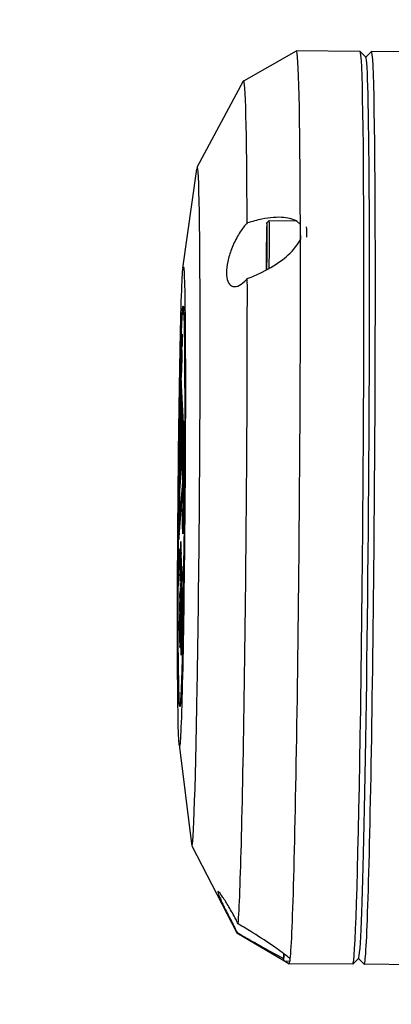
# Model space of a CAD drawing. Header units: inches. Extents: x 36 to 1719, y -84 to 1122.
# Tile 478 of 571: x 655.79 to 657.07, y 806.09 to 809.48. Entities that reach past the tile are written whole.
import ezdxf

# ---------------------------------------------------------------- set-up
doc = ezdxf.new("R2010")
doc.units = ezdxf.units.IN
doc.header["$LTSCALE"] = 48
doc.header["$MEASUREMENT"] = 0
doc.layers.add('Dimension (ANSI)', color=7, linetype='Continuous', lineweight=25)
doc.layers.add('Visible (ANSI)', color=7, linetype='Continuous', lineweight=30)
doc.styles.add('Note Text (ANSI)', font='tahoma.ttf')
doc.dimstyles.new('Architectural (ANSI)', dxfattribs={"dimscale": 48, "dimtxt": 0.125, "dimasz": 0.098425, "dimexe": 0.125, "dimexo": 0.0625, "dimgap": 0.031496, "dimtad": 0, "dimtih": 1, "dimtoh": 1, "dimdec": 4, "dimrnd": 1e-08, "dimzin": 3, "dimdsep": 46, "dimlunit": 4, "dimtxsty": 'Note Text (ANSI)', "dimcen": 0.09, "dimdle": 0.393701, "dimclrd": 256, "dimclre": 256, "dimclrt": 256, "dimadec": 0, "dimazin": 3, "dimtfac": 0.96, "dimtofl": 0, "dimtmove": 0, "dimatfit": 3, "dimfxl": 1, "dimfrac": 2, "dimtolj": 1, "dimtzin": 12, "dimlwd": -1, "dimlwe": -1, "dimarcsym": 0})

# ---------------------------------------------------------------- blocks, each defined once
blk = doc.blocks.new('*D22')
at = {"layer": 'Defpoints', "color": 0, "transparency": 16777216}
for p in [(702.0142, 1001.0529), (609.7408, 760.4914), (738.9177, 760.4914)]:
    blk.add_point(p, dxfattribs=at)
at = {"layer": 'Dimension (ANSI)', "transparency": 16777216}
for p, q in [((699.0142, 1001.0529), (603.7408, 1001.0529)), ((609.7408, 996.3285), (609.7408, 900.5717)), ((609.7408, 765.2158), (609.7408, 889.9726)), ((735.9177, 760.4914), (603.7408, 760.4914))]:
    blk.add_line(p, q, dxfattribs=at)
for points in [[(608.9534, 996.3285), (610.5282, 996.3285), (609.7408, 1001.0529)], [(608.9534, 765.2158), (610.5282, 765.2158), (609.7408, 760.4914)]]:
    blk.add_solid(points, dxfattribs=at)
at = {"layer": 'Dimension (ANSI)', "transparency": 16777216, "insert": (589.7824, 899.0599), "char_height": 6, "attachment_point": 1, "style": 'Note Text (ANSI)'}
blk.add_mtext('\\A1;20\'-0 9/16"', dxfattribs=at)

msp = doc.modelspace()

# ---------------------------------------------------------------- linework, layer by layer
at = {"layer": 'Visible (ANSI)'}
for p, q in [((656.56361, 809.26755), (656.74552, 809.37065)), ((656.96418, 809.36894), (656.7457, 809.3707)), ((656.98402, 809.34894), (656.9645, 809.36878)), ((656.9837, 809.34926), (657.00322, 809.36847)), ((657.39648, 809.36546), (657.00354, 809.36862)), ((656.40346, 808.96964), (656.56321, 809.26707)), ((656.35457, 808.62169), (656.40206, 808.9632)), ((656.64331, 808.77786), (656.65124, 808.78567)), ((656.65126, 808.78568), (656.74367, 808.78494)), ((656.64365, 808.72299), (656.64302, 808.74775)), ((656.64327, 808.65368), (656.64367, 808.71683)), ((656.64236, 808.61627), (656.64317, 808.64651)), ((656.35458, 808.48202), (656.35625, 808.48366)), ((656.34926, 808.34657), (656.35044, 808.37392)), ((656.35044, 808.37392), (656.35042, 808.36283)), ((656.35044, 808.37392), (656.35062, 808.37392)), ((656.35062, 808.37271), (656.35063, 808.37778)), ((656.35077, 808.37556), (656.35062, 808.37271)), ((656.35062, 808.37271), (656.35076, 808.3727)), ((656.35063, 808.37778), (656.35104, 808.38544)), ((656.35068, 808.35065), (656.35077, 808.37556)), ((656.35087, 808.37751), (656.35078, 808.3526)), ((656.35102, 808.38037), (656.35087, 808.37751)), ((656.35087, 808.37751), (656.35106, 808.37751)), ((656.35097, 808.35622), (656.3511, 808.38666)), ((656.35104, 808.38544), (656.35102, 808.38037)), ((656.35102, 808.38037), (656.35107, 808.38037)), ((656.35104, 808.38544), (656.35109, 808.38544)), ((656.35116, 808.3817), (656.35106, 808.35773)), ((656.3511, 808.38666), (656.35125, 808.38911)), ((656.35116, 808.35934), (656.35116, 808.3817)), ((656.35125, 808.3698), (656.35143, 808.392)), ((656.35125, 808.38911), (656.35125, 808.3698)), ((656.35125, 808.38911), (656.35141, 808.38911)), ((656.35146, 808.38646), (656.35126, 808.36091)), ((656.35136, 808.36251), (656.35146, 808.38646)), ((656.35143, 808.392), (656.35158, 808.39447)), ((656.35158, 808.39447), (656.35145, 808.36403)), ((656.35158, 808.39447), (656.35197, 808.39447)), ((656.35197, 808.39447), (656.35184, 808.36403)), ((656.34912, 808.28094), (656.34926, 808.34657)), ((656.3495, 808.34167), (656.34947, 808.32689)), ((656.34947, 808.32689), (656.35, 808.33926)), ((656.35042, 808.36283), (656.3495, 808.34167)), ((656.3495, 808.34167), (656.3499, 808.34167)), ((656.3499, 808.34167), (656.34989, 808.33654)), ((656.35071, 808.36062), (656.3499, 808.34167)), ((656.35, 808.33926), (656.34998, 808.32817)), ((656.35, 808.33926), (656.3504, 808.33926)), ((656.3504, 808.33926), (656.35037, 808.32817)), ((656.35042, 808.36283), (656.35072, 808.36283)), ((656.35078, 808.3526), (656.35068, 808.35065)), ((656.35068, 808.35065), (656.35107, 808.35065)), ((656.35078, 808.3526), (656.35118, 808.3526)), ((656.35106, 808.35773), (656.35097, 808.35622)), ((656.35097, 808.35622), (656.35136, 808.35622)), ((656.35106, 808.35773), (656.35146, 808.35773)), ((656.35118, 808.3526), (656.35107, 808.35065)), ((656.35126, 808.36091), (656.35116, 808.35934)), ((656.35116, 808.35934), (656.35155, 808.35934)), ((656.35119, 808.35622), (656.35118, 808.3526)), ((656.35126, 808.36091), (656.35165, 808.36091)), ((656.35145, 808.36403), (656.35136, 808.36251)), ((656.35136, 808.36251), (656.35175, 808.36251)), ((656.35146, 808.35773), (656.35136, 808.35622)), ((656.35145, 808.36403), (656.35184, 808.36403)), ((656.35146, 808.35934), (656.35146, 808.35773)), ((656.35165, 808.36091), (656.35155, 808.35934)), ((656.35166, 808.36251), (656.35165, 808.36091)), ((656.35184, 808.36403), (656.35175, 808.36251)), ((656.34786, 808.26327), (656.34834, 808.31701)), ((656.34834, 808.31701), (656.34856, 808.32436)), ((656.34856, 808.32436), (656.34865, 808.26545)), ((656.34856, 808.32436), (656.34895, 808.32435)), ((656.34895, 808.32435), (656.34904, 808.26545)), ((656.3503, 808.30854), (656.34912, 808.28094)), ((656.34941, 808.29956), (656.35033, 808.32097)), ((656.34945, 808.3158), (656.34941, 808.29956)), ((656.34998, 808.32817), (656.34945, 808.3158)), ((656.34945, 808.3158), (656.34984, 808.3158)), ((656.3507, 808.30854), (656.34951, 808.28094)), ((656.34984, 808.3158), (656.34983, 808.30921)), ((656.35037, 808.32817), (656.34984, 808.3158)), ((656.34998, 808.32817), (656.35037, 808.32817)), ((656.35033, 808.32097), (656.3503, 808.30854)), ((656.3503, 808.30854), (656.3507, 808.30854)), ((656.35033, 808.32097), (656.35073, 808.32096)), ((656.35073, 808.32096), (656.3507, 808.30854)), ((656.34705, 808.27289), (656.34727, 808.28034)), ((656.34713, 808.21398), (656.34705, 808.27289)), ((656.34727, 808.28034), (656.34786, 808.26327)), ((656.34727, 808.28034), (656.34766, 808.28034)), ((656.34766, 808.28034), (656.34794, 808.27223)), ((656.34865, 808.26545), (656.3484, 808.25698)), ((656.34865, 808.26545), (656.34904, 808.26545)), ((656.34904, 808.26545), (656.34879, 808.25697)), ((656.34912, 808.28094), (656.34951, 808.28094)), ((656.3477, 808.24965), (656.34775, 808.22143)), ((656.34789, 808.24733), (656.34784, 808.24551)), ((656.34784, 808.24551), (656.34823, 808.24551)), ((656.34789, 808.24733), (656.34829, 808.24733)), ((656.34829, 808.24733), (656.34823, 808.24551)), ((656.3484, 808.25698), (656.34879, 808.25697)), ((656.34353, 807.90781), (656.3479, 808.21792)), ((656.34518, 808.12128), (656.34543, 808.19843)), ((656.34543, 808.19843), (656.34568, 808.21027)), ((656.34568, 808.21027), (656.34668, 808.19333)), ((656.34568, 808.21027), (656.34607, 808.21027)), ((656.34607, 808.21027), (656.34708, 808.19333)), ((656.34735, 808.22144), (656.34713, 808.21398)), ((656.34713, 808.21398), (656.34753, 808.21398)), ((656.34735, 808.22144), (656.34775, 808.22143)), ((656.34775, 808.22143), (656.34753, 808.21398)), ((656.3479, 808.21792), (656.35536, 808.06458)), ((656.3479, 808.21792), (656.34829, 808.21792)), ((656.34829, 808.21792), (656.35576, 808.06458)), ((656.34422, 807.93486), (656.34787, 808.19472)), ((656.34811, 808.18987), (656.34459, 807.93982)), ((656.34835, 808.18501), (656.34497, 807.94479)), ((656.34865, 808.17874), (656.34545, 807.9512)), ((656.34618, 808.18345), (656.34548, 808.14996)), ((656.34562, 808.19477), (656.34553, 808.16386)), ((656.34553, 808.16386), (656.34601, 808.18702)), ((656.34556, 807.95272), (656.34872, 808.17725)), ((656.34601, 808.18702), (656.34562, 808.19477)), ((656.34649, 808.17954), (656.34588, 808.14995)), ((656.34896, 808.1724), (656.34594, 807.95769)), ((656.34599, 808.18736), (656.34599, 808.186)), ((656.3464, 808.17954), (656.34618, 808.18345)), ((656.34668, 808.19333), (656.3464, 808.17954)), ((656.3464, 808.17954), (656.34679, 808.17953)), ((656.34927, 808.16613), (656.34642, 807.9641)), ((656.34668, 808.19333), (656.34708, 808.19333)), ((656.34708, 808.19333), (656.34679, 808.17953)), ((656.34787, 808.19472), (656.34811, 808.18987)), ((656.34872, 808.17725), (656.34835, 808.18501)), ((656.34948, 808.16172), (656.34896, 808.1724)), ((656.34544, 808.13351), (656.34518, 808.12128)), ((656.34548, 808.14996), (656.34544, 808.13351)), ((656.34544, 808.13351), (656.34583, 808.13351)), ((656.34548, 808.14996), (656.34588, 808.14995)), ((656.34583, 808.13351), (656.34558, 808.12127)), ((656.34588, 808.14995), (656.34583, 808.13351)), ((656.34676, 807.9686), (656.34948, 808.16172)), ((656.34714, 807.97356), (656.34972, 808.15687)), ((656.34762, 807.97997), (656.35002, 808.1506)), ((656.35038, 808.14328), (656.34819, 807.98745)), ((656.34856, 807.99242), (656.35062, 808.13843)), ((656.34904, 807.99883), (656.35092, 808.13216)), ((656.34972, 808.15687), (656.35038, 808.14328)), ((656.35062, 808.13843), (656.35142, 808.12193)), ((656.34388, 808.05566), (656.34463, 808.10136)), ((656.34463, 808.10136), (656.34503, 808.10135)), ((656.34463, 808.10136), (656.34474, 808.09454)), ((656.34503, 808.10135), (656.34514, 808.09454)), ((656.34518, 808.12128), (656.34558, 808.12127)), ((656.35142, 808.12193), (656.34983, 808.00929)), ((656.35021, 808.01425), (656.35166, 808.11708)), ((656.35069, 808.02066), (656.35196, 808.1108)), ((656.35166, 808.11708), (656.3526, 808.09766)), ((656.3526, 808.09766), (656.35171, 808.03409)), ((656.34117, 807.96652), (656.34256, 808.07086)), ((656.34277, 808.0641), (656.34169, 807.9837)), ((656.34316, 808.06409), (656.34208, 807.9837)), ((656.34256, 808.07086), (656.34277, 808.0641)), ((656.34256, 808.07086), (656.34296, 808.07085)), ((656.34277, 808.0641), (656.34316, 808.06409)), ((656.34296, 808.07085), (656.34316, 808.06409)), ((656.34318, 808.07071), (656.34341, 808.08486)), ((656.34376, 808.03469), (656.34318, 808.07071)), ((656.34341, 808.08486), (656.3438, 808.08485)), ((656.34341, 808.08486), (656.34388, 808.05566)), ((656.35536, 808.06458), (656.34353, 807.90781)), ((656.34474, 808.09454), (656.34376, 808.03469)), ((656.3438, 808.08485), (656.34408, 808.06774)), ((656.35576, 808.06458), (656.34392, 807.9078)), ((656.34514, 808.09454), (656.34415, 808.03469)), ((656.34474, 808.09454), (656.34514, 808.09454)), ((656.35208, 808.03906), (656.35284, 808.09281)), ((656.35413, 808.06623), (656.35208, 808.03906)), ((656.35256, 808.04547), (656.35314, 808.08654)), ((656.35284, 808.09281), (656.35413, 808.06623)), ((656.35536, 808.06458), (656.35576, 808.06458)), ((656.34304, 807.87316), (656.35488, 808.02994)), ((656.34376, 808.03469), (656.34415, 808.03469)), ((656.35171, 808.03409), (656.35021, 808.01425)), ((656.35488, 808.02994), (656.35256, 807.86529)), ((656.35527, 808.02994), (656.35295, 807.86528)), ((656.35365, 807.83828), (656.35671, 808.05588)), ((656.3541, 807.84876), (656.35665, 808.03008)), ((656.35488, 808.02994), (656.35527, 808.02994)), ((656.35665, 808.03008), (656.35752, 807.99638)), ((656.35671, 808.05588), (656.35797, 808.00685)), ((656.35671, 808.05588), (656.35711, 808.05587)), ((656.35711, 808.05587), (656.35837, 808.00685)), ((656.342, 807.97353), (656.34258, 808.01692)), ((656.34279, 808.00988), (656.34221, 807.96649)), ((656.34258, 808.01692), (656.34279, 808.00988)), ((656.34258, 808.01692), (656.34297, 808.01692)), ((656.34318, 808.00988), (656.3426, 807.96648)), ((656.34279, 808.00988), (656.34318, 808.00988)), ((656.34297, 808.01692), (656.34318, 808.00988)), ((656.34311, 807.85603), (656.35419, 808.00289)), ((656.34983, 808.00929), (656.34856, 807.99242)), ((656.35419, 808.00289), (656.35256, 807.88684)), ((656.35489, 807.84875), (656.35716, 808.01029)), ((656.35797, 808.00685), (656.35491, 807.78926)), ((656.35752, 807.99638), (656.35497, 807.81505)), ((656.35837, 808.00685), (656.3553, 807.78926)), ((656.35797, 808.00685), (656.35837, 808.00685)), ((656.34233, 807.928), (656.34117, 807.96652)), ((656.34169, 807.9837), (656.342, 807.97353)), ((656.34169, 807.9837), (656.34208, 807.9837)), ((656.34208, 807.9837), (656.34212, 807.98257)), ((656.34221, 807.96649), (656.34265, 807.95194)), ((656.34221, 807.96649), (656.3426, 807.96648)), ((656.3426, 807.96648), (656.34304, 807.95194)), ((656.34389, 807.85603), (656.35401, 807.99006)), ((656.34594, 807.95769), (656.34676, 807.9686)), ((656.34819, 807.98745), (656.34714, 807.97356)), ((656.34265, 807.95194), (656.34233, 807.928)), ((656.34233, 807.928), (656.34272, 807.928)), ((656.34265, 807.95194), (656.34304, 807.95194)), ((656.34304, 807.95194), (656.34272, 807.928)), ((656.34459, 807.93982), (656.34422, 807.93486)), ((656.34497, 807.94479), (656.34556, 807.95272)), ((656.34124, 807.90219), (656.34163, 807.90219)), ((656.34353, 807.90781), (656.34392, 807.9078)), ((656.34108, 807.88533), (656.34053, 807.82865)), ((656.34079, 807.71293), (656.34304, 807.87316)), ((656.35256, 807.86529), (656.34079, 807.71293)), ((656.34145, 807.88211), (656.34093, 807.82864)), ((656.34167, 807.88011), (656.34108, 807.88533)), ((656.34112, 807.82343), (656.34167, 807.88011)), ((656.35295, 807.86528), (656.34118, 807.71292)), ((656.35256, 807.88684), (656.34147, 807.73998)), ((656.35256, 807.86529), (656.35295, 807.86528)), ((656.34053, 807.82865), (656.34093, 807.82864)), ((656.34053, 807.82865), (656.34112, 807.82343)), ((656.34093, 807.82864), (656.34115, 807.82664)), ((656.34147, 807.73998), (656.34311, 807.85603)), ((656.34244, 807.75281), (656.34389, 807.85603)), ((656.34389, 807.85603), (656.34311, 807.85603)), ((656.35491, 807.78926), (656.35365, 807.83828)), ((656.35489, 807.84875), (656.3541, 807.84876)), ((656.35497, 807.81505), (656.3541, 807.84876)), ((656.35525, 807.83484), (656.35489, 807.84875)), ((656.34097, 807.80643), (656.34137, 807.80642)), ((656.35308, 807.77616), (656.35334, 807.7943)), ((656.35334, 807.7943), (656.3542, 807.76059)), ((656.35334, 807.7943), (656.35373, 807.79429)), ((656.35373, 807.79429), (656.3546, 807.76059)), ((656.34033, 807.76623), (656.34073, 807.76622)), ((656.34034, 807.74225), (656.34095, 807.77748)), ((656.34095, 807.77748), (656.3408, 807.7539)), ((656.34095, 807.77748), (656.34135, 807.77748)), ((656.34135, 807.77748), (656.34119, 807.7539)), ((656.35257, 807.7399), (656.35283, 807.75803)), ((656.35283, 807.75803), (656.35369, 807.72433)), ((656.35283, 807.75803), (656.35322, 807.75803)), ((656.35395, 807.74246), (656.35308, 807.77616)), ((656.35322, 807.75803), (656.35409, 807.72432)), ((656.3542, 807.76059), (656.35395, 807.74246)), ((656.3542, 807.76059), (656.3546, 807.76059)), ((656.3546, 807.76059), (656.35434, 807.74246)), ((656.35491, 807.78926), (656.3553, 807.78926)), ((656.33987, 807.74111), (656.33963, 807.70418)), ((656.34021, 807.72284), (656.3401, 807.70728)), ((656.3408, 807.7539), (656.34021, 807.72284)), ((656.34021, 807.72284), (656.3406, 807.72284)), ((656.3406, 807.72284), (656.34052, 807.70988)), ((656.34119, 807.7539), (656.3406, 807.72284)), ((656.3408, 807.7539), (656.34119, 807.7539)), ((656.35344, 807.70619), (656.35257, 807.7399)), ((656.35369, 807.72433), (656.35344, 807.70619)), ((656.35369, 807.72433), (656.35409, 807.72432)), ((656.35409, 807.72432), (656.35383, 807.70619)), ((656.35395, 807.74246), (656.35434, 807.74246)), ((656.3404, 807.6938), (656.33934, 807.68691)), ((656.33963, 807.70418), (656.33992, 807.70609)), ((656.34079, 807.69379), (656.33973, 807.68691)), ((656.3401, 807.70728), (656.3405, 807.70988)), ((656.3405, 807.70988), (656.3404, 807.6938)), ((656.3404, 807.6938), (656.34079, 807.69379)), ((656.3405, 807.70988), (656.3409, 807.70988)), ((656.34079, 807.71293), (656.34118, 807.71292)), ((656.3409, 807.70988), (656.34079, 807.69379)), ((656.35344, 807.70619), (656.35383, 807.70619)), ((656.33934, 807.68691), (656.33973, 807.68691)), ((656.33943, 807.65538), (656.33982, 807.65538)), ((656.34737, 807.68), (656.34698, 807.68001)), ((656.34835, 807.64171), (656.34796, 807.64171)), ((656.33874, 807.61099), (656.33855, 807.55606)), ((656.33913, 807.61099), (656.33897, 807.56412)), ((656.35028, 807.5767), (656.35053, 807.59483)), ((656.35053, 807.59483), (656.3514, 807.56113)), ((656.35053, 807.59483), (656.35092, 807.59483)), ((656.35092, 807.59483), (656.35179, 807.56113)), ((656.33993, 807.5601), (656.33816, 807.52629)), ((656.33855, 807.55606), (656.33901, 807.56499)), ((656.34032, 807.56009), (656.33855, 807.52629)), ((656.33932, 807.57082), (656.34001, 807.58403)), ((656.34001, 807.58403), (656.33993, 807.5601)), ((656.33993, 807.5601), (656.34032, 807.56009)), ((656.34001, 807.58403), (656.3404, 807.58402)), ((656.3404, 807.58402), (656.34032, 807.56009)), ((656.34642, 807.5619), (656.34603, 807.5619)), ((656.35114, 807.543), (656.35028, 807.5767)), ((656.3514, 807.56113), (656.35114, 807.543)), ((656.3514, 807.56113), (656.35179, 807.56113)), ((656.35179, 807.56113), (656.35154, 807.54299)), ((656.33816, 807.52629), (656.33855, 807.52629)), ((656.34536, 807.4735), (656.34603, 807.52125)), ((656.34603, 807.52125), (656.34616, 807.51626)), ((656.34603, 807.52125), (656.34643, 807.52124)), ((656.34643, 807.52124), (656.34656, 807.51626)), ((656.34669, 807.33475), (656.34965, 807.54509)), ((656.3474, 807.5236), (656.34701, 807.5236)), ((656.34714, 807.34522), (656.34959, 807.5193)), ((656.34959, 807.5193), (656.35037, 807.48866)), ((656.34965, 807.54509), (656.35083, 807.49913)), ((656.34965, 807.54509), (656.35004, 807.54509)), ((656.35004, 807.54509), (656.35122, 807.49913)), ((656.35114, 807.543), (656.35154, 807.54299)), ((656.34414, 807.49459), (656.34432, 807.50771)), ((656.34464, 807.47489), (656.34414, 807.49459)), ((656.34432, 807.50771), (656.34508, 807.4782)), ((656.34432, 807.50771), (656.34471, 807.5077)), ((656.34471, 807.5077), (656.34544, 807.4793)), ((656.34616, 807.51626), (656.34569, 807.48264)), ((656.34587, 807.47565), (656.34628, 807.50466)), ((656.34641, 807.49967), (656.346, 807.47066)), ((656.34616, 807.51626), (656.34656, 807.51626)), ((656.34628, 807.50466), (656.34641, 807.49967)), ((656.34628, 807.50466), (656.34667, 807.50466)), ((656.34656, 807.51626), (656.34639, 807.50466)), ((656.3468, 807.49967), (656.34639, 807.47066)), ((656.34641, 807.49967), (656.3468, 807.49967)), ((656.34667, 807.50466), (656.3468, 807.49967)), ((656.35083, 807.49913), (656.34787, 807.28879)), ((656.34792, 807.34522), (656.3501, 807.4995)), ((656.35037, 807.48866), (656.34792, 807.31458)), ((656.35122, 807.49913), (656.34826, 807.28879)), ((656.35083, 807.49913), (656.35122, 807.49913)), ((656.34354, 807.45228), (656.34373, 807.466)), ((656.3443, 807.42278), (656.34354, 807.45228)), ((656.34373, 807.466), (656.34464, 807.47489)), ((656.34488, 807.46402), (656.34399, 807.45516)), ((656.34399, 807.45516), (656.34448, 807.43589)), ((656.34399, 807.45516), (656.34438, 807.45516)), ((656.34527, 807.46402), (656.34438, 807.45516)), ((656.34438, 807.45516), (656.34485, 807.43699)), ((656.34453, 807.41398), (656.3452, 807.46169)), ((656.34532, 807.4567), (656.34485, 807.42308)), ((656.34508, 807.4782), (656.34488, 807.46402)), ((656.34488, 807.46402), (656.34527, 807.46402)), ((656.34508, 807.4782), (656.34543, 807.4782)), ((656.3452, 807.46169), (656.34532, 807.4567)), ((656.3452, 807.46169), (656.34559, 807.46168)), ((656.34539, 807.4724), (656.34527, 807.46402)), ((656.34532, 807.4567), (656.34572, 807.4567)), ((656.34612, 807.444), (656.34536, 807.4735)), ((656.34572, 807.4567), (656.34556, 807.4451)), ((656.34559, 807.46168), (656.34572, 807.4567)), ((656.34569, 807.48264), (656.34587, 807.47565)), ((656.34569, 807.48264), (656.34597, 807.48264)), ((656.346, 807.47066), (656.34632, 807.45813)), ((656.346, 807.47066), (656.34639, 807.47066)), ((656.34632, 807.45813), (656.34612, 807.444)), ((656.34632, 807.45813), (656.34671, 807.45813)), ((656.34639, 807.47066), (656.34671, 807.45813)), ((656.34671, 807.45813), (656.34651, 807.44399)), ((656.34353, 807.43052), (656.34393, 807.43052)), ((656.34448, 807.43589), (656.3443, 807.42278)), ((656.3443, 807.42278), (656.34465, 807.42278)), ((656.34448, 807.43589), (656.34483, 807.43589)), ((656.34485, 807.42308), (656.34503, 807.41609)), ((656.34485, 807.42308), (656.34513, 807.42308)), ((656.34503, 807.41609), (656.34544, 807.4451)), ((656.34557, 807.44012), (656.34516, 807.4111)), ((656.34544, 807.4451), (656.34557, 807.44012)), ((656.34544, 807.4451), (656.34583, 807.4451)), ((656.34596, 807.44011), (656.34555, 807.4111)), ((656.34557, 807.44012), (656.34596, 807.44011)), ((656.34583, 807.4451), (656.34596, 807.44011)), ((656.34612, 807.444), (656.34651, 807.44399)), ((656.34452, 807.39222), (656.34491, 807.39222)), ((656.34528, 807.38448), (656.34453, 807.41398)), ((656.34516, 807.4111), (656.34548, 807.39857)), ((656.34516, 807.4111), (656.34555, 807.4111)), ((656.34548, 807.39857), (656.34528, 807.38448)), ((656.34528, 807.38448), (656.34568, 807.38448)), ((656.34548, 807.39857), (656.34588, 807.39857)), ((656.34555, 807.4111), (656.34588, 807.39857)), ((656.34588, 807.39857), (656.34568, 807.38448)), ((656.34304, 807.35434), (656.34344, 807.35433)), ((656.34403, 807.31604), (656.34442, 807.31603)), ((656.34787, 807.28879), (656.34669, 807.33475)), ((656.34792, 807.34522), (656.34714, 807.34522)), ((656.34792, 807.31458), (656.34714, 807.34522)), ((656.3482, 807.33437), (656.34792, 807.34522)), ((656.34787, 807.28879), (656.34826, 807.28879)), ((656.34361, 807.12), (656.34525, 807.11833)), ((656.34135, 806.98034), (656.38333, 806.63811)), ((656.38464, 806.63165), (656.53958, 806.33169)), ((656.53997, 806.3312), (656.70108, 806.23643)), ((656.70137, 806.23451), (656.72302, 806.23433)), ((656.70439, 806.23448), (656.72019, 806.22519)), ((656.95901, 806.24305), (656.93917, 806.22353)), ((656.95869, 806.24274), (656.97789, 806.22322)), ((656.93885, 806.22337), (656.72037, 806.22513)), ((658.98188, 806.20692), (656.97821, 806.22306))]:
    msp.add_line(p, q, dxfattribs=at)
for centre, major_axis, start_param, end_param in [((656.73304, 807.79792), (0.01266, 1.57278), 5.3801552, 6.2914173), ((656.95151, 807.79616), (-0.01266, -1.57278), 0, 3.1415927), ((656.99088, 807.79584), (0.01266, 1.57278), 3.1273342, 6.2974438), ((656.9712, 807.796), (0.01251, 1.5531), 3.1558511, 6.2689268), ((656.9712, 807.796), (-0.01251, -1.5531), 0.0142585, 3.1273342), ((656.55196, 807.79937), (0.01182, 1.46823), 5.4417541, 6.310243), ((656.3945, 807.80064), (0.00942, 1.16942), 3.0330797, 6.3916983), ((656.64252, 808.67748), (0.00081, 0.10039), 4.0622792, 8.5198114), ((656.65039, 808.67742), (0.00087, 0.10826), 4.1667137, 6.2974438), ((656.75668, 808.67656), (0.00095, 0.11811), 5.0990326, 5.649976), ((656.73304, 807.79792), (-0.01266, -1.57278), 2.1982673, 2.2385625), ((656.77833, 808.67639), (0.00095, 0.11811), 5.1699493, 5.5500657), ((656.73304, 807.79792), (-0.01266, -1.57278), 0.1441674, 2.1982673), ((656.55196, 807.79937), (-0.01182, -1.46823), 0.2057664, 2.1366683), ((656.3465, 807.62095), (-0.00048, -0.05905), 1.7569029, 6.8687171), ((656.3469, 807.62095), (0.00048, 0.05905), 5.062833, 6.2831853), ((656.34749, 807.58266), (0.00048, 0.05905), 1.7569029, 6.8687171), ((656.34729, 807.62095), (0.00032, 0.03937), 0.7773056, 2.3642871), ((656.34788, 807.58265), (0.00048, 0.05905), 3.1415927, 6.2831853), ((656.34827, 807.58265), (0.00032, 0.03937), 0.7773056, 2.3642871), ((656.3469, 807.62095), (-0.00048, -0.05905), 0, 0.1289371), ((656.70232, 806.35261), (-0.00095, -0.11811), 5.6087311, 6.9364008), ((656.73304, 807.79792), (-0.01266, -1.57278), 6.2749534, 6.3870575), ((656.72397, 806.35244), (-0.00097, -0.12007), 6.1018655, 6.1401595), ((656.73304, 807.79792), (-0.01266, -1.57278), 0.1038722, 0.1083293), ((656.72397, 806.35244), (-0.00095, -0.11811), 0, 0.3501452), ((656.73304, 807.79792), (-0.01266, -1.57278), 0.1382067, 0.1441674)]:
    msp.add_ellipse(centre, major_axis=major_axis, ratio=0.0142565, start_param=start_param, end_param=end_param, dxfattribs=at)
for centre, major_axis in [((656.34923, 807.80101), (0.00665, 0.82553)), ((656.34923, 807.80101), (0.00556, 0.69092)), ((656.34923, 807.80101), (0.00548, 0.68108)), ((656.3465, 807.62095), (-0.00032, -0.03937)), ((656.34749, 807.58266), (-0.00032, -0.03937))]:
    msp.add_ellipse(centre, major_axis=major_axis, ratio=0.0142565, dxfattribs=at)
for points, knots in [([(656.57545, 808.77767), (656.57241, 808.77453), (656.5694, 808.77115), (656.55864, 808.75802), (656.55023, 808.7457), (656.53453, 808.71783), (656.52726, 808.70227), (656.51645, 808.67389), (656.5119, 808.65922), (656.50579, 808.63099), (656.50424, 808.61744), (656.5043, 808.59486), (656.50591, 808.58449), (656.51215, 808.56886), (656.51675, 808.56357), (656.52765, 808.55771), (656.53497, 808.55744), (656.55072, 808.5631), (656.55916, 808.56902), (656.56698, 808.57667), (656.56992, 808.57955), (656.57293, 808.58282), (656.57597, 808.58642)], [-0.9741877, -0.9741877, -0.9741877, -0.9741877, -0.9276072, -0.9276072, -0.8035433, -0.8035433, -0.6794793, -0.6794793, -0.5716415, -0.5716415, -0.4638036, -0.4638036, -0.3559657, -0.3559657, -0.2481279, -0.2481279, -0.1240639, -0.1240639, 0, 0, 0, 0.0465805, 0.0465805, 0.0465805, 0.0465805]), ([(656.75849, 808.77169), (656.75662, 808.77434), (656.75448, 808.7767), (656.74029, 808.78951), (656.72021, 808.79493), (656.6794, 808.79849), (656.65325, 808.79612), (656.60942, 808.78745), (656.59219, 808.78292), (656.57545, 808.77767)], [0.81248761, 0.81248761, 0.81248761, 0.81248761, 0.84602143, 0.84602143, 1.02520628, 1.02520628, 1.24566883, 1.24566883, 1.38446178, 1.38446178, 1.38446178, 1.38446178]), ([(656.64302, 808.74775), (656.64301, 808.74787), (656.64301, 808.74796), (656.64301, 808.74805), (656.64301, 808.74808), (656.64301, 808.74808)], [0, 0, 0, 0, 0.0025016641, 0.0025016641, 0.0040337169, 0.0040337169, 0.0040337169, 0.0040337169]), ([(656.75804, 808.7723), (656.75814, 808.76842), (656.75821, 808.7633), (656.75834, 808.75012), (656.75837, 808.74153), (656.75839, 808.72842), (656.75839, 808.72458), (656.75838, 808.72062)], [0.11576885, 0.11576885, 0.11576885, 0.11576885, 0.18871515, 0.18871515, 0.2736613, 0.2736613, 0.30672681, 0.30672681, 0.30672681, 0.30672681]), ([(656.57597, 808.58642), (656.59271, 808.59256), (656.60993, 808.59984), (656.65372, 808.62155), (656.67984, 808.63761), (656.72055, 808.67024), (656.74056, 808.69014), (656.75466, 808.71324), (656.75677, 808.71715), (656.75863, 808.72115)], [0.08166959, 0.08166959, 0.08166959, 0.08166959, 0.22046255, 0.22046255, 0.4409251, 0.4409251, 0.62010995, 0.62010995, 0.65364377, 0.65364377, 0.65364377, 0.65364377]), ([(656.64367, 808.71683), (656.64368, 808.71767), (656.64368, 808.71849), (656.64368, 808.71999), (656.64368, 808.72068), (656.64367, 808.72185), (656.64367, 808.72235), (656.64366, 808.72281), (656.64366, 808.72291), (656.64365, 808.72299)], [0, 0, 0, 0, 0.006393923, 0.006393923, 0.012659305, 0.012659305, 0.01886745, 0.01886745, 0.020650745, 0.020650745, 0.020650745, 0.020650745]), ([(656.64317, 808.64651), (656.64319, 808.64698), (656.6432, 808.64757), (656.64322, 808.64887), (656.64323, 808.64961), (656.64325, 808.65116), (656.64326, 808.65199), (656.64327, 808.6531), (656.64327, 808.65339), (656.64327, 808.65368)], [0, 0, 0, 0, 0.006106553, 0.006106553, 0.012222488, 0.012222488, 0.018470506, 0.018470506, 0.020692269, 0.020692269, 0.020692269, 0.020692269]), ([(656.34834, 808.3), (656.34833, 808.29797), (656.34832, 808.29628), (656.34831, 808.29494), (656.3483, 808.29354), (656.34829, 808.29245), (656.34828, 808.29147), (656.34815, 808.27676), (656.34802, 808.26205), (656.34789, 808.24733)], [0.66410183, 0.66410183, 0.66410183, 0.66410183, 0.67395793, 0.67395793, 0.67395793, 0.68067458, 0.68067458, 0.68067458, 0.76622735, 0.76622735, 0.76622735, 0.76622735]), ([(656.3484, 808.25698), (656.34838, 808.26911), (656.34836, 808.28123), (656.34834, 808.29336), (656.34834, 808.29407), (656.34834, 808.29498), (656.34834, 808.29614), (656.34834, 808.29729), (656.34834, 808.29853), (656.34834, 808.3)], [0.564646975, 0.564646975, 0.564646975, 0.564646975, 0.649363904, 0.649363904, 0.649363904, 0.655582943, 0.655582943, 0.655582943, 0.664101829, 0.664101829, 0.664101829, 0.664101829]), ([(656.34728, 808.26386), (656.34729, 808.26268), (656.34729, 808.26163), (656.34729, 808.26063), (656.34729, 808.25969), (656.3473, 808.25875), (656.3473, 808.25782), (656.34732, 808.2457), (656.34733, 808.23357), (656.34735, 808.22144)], [0.874738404, 0.874738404, 0.874738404, 0.874738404, 0.882606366, 0.882606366, 0.882606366, 0.889323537, 0.889323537, 0.889323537, 0.974040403, 0.974040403, 0.974040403, 0.974040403]), ([(656.34784, 808.24551), (656.34768, 808.25039), (656.34752, 808.25527), (656.34736, 808.26015), (656.34734, 808.26071), (656.34733, 808.26131), (656.34732, 808.26192), (656.3473, 808.26255), (656.34729, 808.26316), (656.34728, 808.26386)], [0.77255896, 0.77255896, 0.77255896, 0.77255896, 0.85846637, 0.85846637, 0.85846637, 0.86725397, 0.86725397, 0.86725397, 0.8747384, 0.8747384, 0.8747384, 0.8747384]), ([(656.34041, 807.81111), (656.34033, 807.81187), (656.34028, 807.81364), (656.34028, 807.81637), (656.34027, 807.81911), (656.3403, 807.82415), (656.34037, 807.83127), (656.34055, 807.8494), (656.34072, 807.86753), (656.3409, 807.88565), (656.34097, 807.89286), (656.34103, 807.89763), (656.34109, 807.89973), (656.34114, 807.9019), (656.34121, 807.90267), (656.3413, 807.90191), (656.34146, 807.90044), (656.34163, 807.89898), (656.34179, 807.89752), (656.34188, 807.89675), (656.34193, 807.89497), (656.34193, 807.89216), (656.34194, 807.88936), (656.34191, 807.88447), (656.34184, 807.87735), (656.34166, 807.85922), (656.34148, 807.84109), (656.34131, 807.82296), (656.34124, 807.81584), (656.34118, 807.81114), (656.34112, 807.80889), (656.34107, 807.80671), (656.341, 807.80595), (656.34091, 807.80672), (656.34074, 807.80818), (656.34058, 807.80965), (656.34041, 807.81111)], [0, 0, 0, 0, 0.046446, 0.046446, 0.046446, 0.0971331, 0.0971331, 0.0971331, 0.2785484, 0.2785484, 0.2785484, 0.3292854, 0.3292854, 0.3292854, 0.3757316, 0.3757316, 0.3757316, 0.4998134, 0.4998134, 0.4998134, 0.5466762, 0.5466762, 0.5466762, 0.597157, 0.597157, 0.597157, 0.7784801, 0.7784801, 0.7784801, 0.8291916, 0.8291916, 0.8291916, 0.8759208, 0.8759208, 0.8759208, 1, 1, 1, 1]), ([(656.34163, 807.90219), (656.34165, 807.90219), (656.34167, 807.9021), (656.34169, 807.90191), (656.34186, 807.90044), (656.34202, 807.89898), (656.34219, 807.89751), (656.34227, 807.89675), (656.34232, 807.89497), (656.34233, 807.89216), (656.34233, 807.88936), (656.3423, 807.88447), (656.34223, 807.87734), (656.34205, 807.85921), (656.34188, 807.84109), (656.3417, 807.82296), (656.34163, 807.81583), (656.34157, 807.81114), (656.34151, 807.80888), (656.34147, 807.80726), (656.34142, 807.80642), (656.34137, 807.80642)], [0.36405667, 0.36405667, 0.36405667, 0.36405667, 0.37573165, 0.37573165, 0.37573165, 0.49981339, 0.49981339, 0.49981339, 0.54667623, 0.54667623, 0.54667623, 0.59715704, 0.59715704, 0.59715704, 0.7784801, 0.7784801, 0.7784801, 0.82919158, 0.82919158, 0.82919158, 0.86406821, 0.86406821, 0.86406821, 0.86406821]), ([(656.33934, 807.68691), (656.33947, 807.70701), (656.3396, 807.72711), (656.33974, 807.74721), (656.33978, 807.75281), (656.33982, 807.75702), (656.33987, 807.75971), (656.33992, 807.76243), (656.33998, 807.76403), (656.34005, 807.7645), (656.34013, 807.76503), (656.34021, 807.76557), (656.3403, 807.76611), (656.34037, 807.76658), (656.34041, 807.76568), (656.34043, 807.76335), (656.34045, 807.76103), (656.34044, 807.7571), (656.3404, 807.7515), (656.34038, 807.74842), (656.34036, 807.74533), (656.34034, 807.74225)], [0.19158294, 0.19158294, 0.19158294, 0.19158294, 0.35539254, 0.35539254, 0.35539254, 0.39032908, 0.39032908, 0.39032908, 0.42125126, 0.42125126, 0.42125126, 0.46599658, 0.46599658, 0.46599658, 0.49725339, 0.49725339, 0.49725339, 0.53224412, 0.53224412, 0.53224412, 0.55734485, 0.55734485, 0.55734485, 0.55734485]), ([(656.33992, 807.70609), (656.34, 807.7184), (656.34008, 807.73071), (656.34017, 807.74302), (656.34019, 807.74588), (656.34019, 807.7478), (656.34019, 807.74876), (656.34018, 807.74969), (656.34016, 807.7501), (656.34013, 807.74989), (656.34009, 807.74962), (656.34005, 807.74935), (656.34001, 807.74907), (656.33998, 807.74888), (656.33995, 807.74822), (656.33991, 807.74597), (656.33989, 807.74397), (656.33987, 807.74111)], [0.4572335, 0.4572335, 0.4572335, 0.4572335, 0.75625471, 0.75625471, 0.75625471, 0.80556718, 0.80556718, 0.80556718, 0.84442745, 0.84442745, 0.84442745, 0.91242642, 0.91242642, 0.91242642, 0.95621321, 0.95621321, 1, 1, 1, 1]), ([(656.33816, 807.52629), (656.33826, 807.5562), (656.33836, 807.5861), (656.33847, 807.61601), (656.3385, 807.62434), (656.33855, 807.63097), (656.33861, 807.63568), (656.33868, 807.64047), (656.33877, 807.64399), (656.33889, 807.64627), (656.33902, 807.64877), (656.33915, 807.65128), (656.33928, 807.65379), (656.33941, 807.6561), (656.33949, 807.65591), (656.33953, 807.65316), (656.33957, 807.65046), (656.33957, 807.64494), (656.33955, 807.63661), (656.33947, 807.61468), (656.33939, 807.59275), (656.33932, 807.57082)], [0.24928727, 0.24928727, 0.24928727, 0.24928727, 0.46243594, 0.46243594, 0.46243594, 0.50789528, 0.50789528, 0.50789528, 0.54813095, 0.54813095, 0.54813095, 0.60359163, 0.60359163, 0.60359163, 0.64405188, 0.64405188, 0.64405188, 0.68950515, 0.68950515, 0.68950515, 0.84577796, 0.84577796, 0.84577796, 0.84577796]), ([(656.33982, 807.65538), (656.33986, 807.65538), (656.3399, 807.65464), (656.33992, 807.65316), (656.33996, 807.65045), (656.33997, 807.64493), (656.33994, 807.6366), (656.33987, 807.61736), (656.33981, 807.59812), (656.33974, 807.57888)], [0.62220331, 0.62220331, 0.62220331, 0.62220331, 0.64405188, 0.64405188, 0.64405188, 0.68950515, 0.68950515, 0.68950515, 0.82662545, 0.82662545, 0.82662545, 0.82662545]), ([(656.33901, 807.56499), (656.33908, 807.5833), (656.33914, 807.60161), (656.3392, 807.61992), (656.33922, 807.62418), (656.33922, 807.6269), (656.3392, 807.62805), (656.33919, 807.62915), (656.33915, 807.62928), (656.3391, 807.62828), (656.33904, 807.62708), (656.33898, 807.62589), (656.33891, 807.62469), (656.33886, 807.62372), (656.33882, 807.62226), (656.33877, 807.61835), (656.33875, 807.61525), (656.33874, 807.61099)], [0.45659252, 0.45659252, 0.45659252, 0.45659252, 0.7600954, 0.7600954, 0.7600954, 0.81014696, 0.81014696, 0.81014696, 0.84958892, 0.84958892, 0.84958892, 0.91111555, 0.91111555, 0.91111555, 0.95555778, 0.95555778, 1, 1, 1, 1]), ([(656.33921, 807.62138), (656.3392, 807.62104), (656.3392, 807.62068), (656.33916, 807.61835), (656.33914, 807.61525), (656.33913, 807.61099)], [0.946970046, 0.946970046, 0.946970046, 0.946970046, 0.955557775, 0.955557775, 1, 1, 1, 1]), ([(656.34281, 807.35846), (656.34274, 807.36146), (656.34269, 807.36506), (656.34266, 807.3692), (656.34265, 807.37227), (656.34264, 807.37583), (656.34266, 807.38371), (656.34268, 807.38762), (656.34271, 807.39146), (656.34275, 807.39662), (656.34281, 807.40202), (656.34289, 807.40771), (656.34303, 807.41802), (656.34319, 807.42488), (656.34334, 807.42833), (656.3435, 807.4318), (656.34364, 807.43115), (656.34389, 807.42154), (656.34394, 807.41474), (656.34392, 807.4059), (656.34391, 807.39708), (656.34383, 807.38753), (656.34354, 807.36689), (656.34338, 807.35994), (656.34323, 807.3565), (656.34307, 807.35306), (656.34294, 807.35372), (656.34281, 807.35846)], [0, 0, 0, 0, 0.0816192, 0.0816192, 0.0816192, 0.1322674, 0.1322674, 0.1829156, 0.1829156, 0.1829156, 0.2515156, 0.2515156, 0.2515156, 0.3728706, 0.3728706, 0.3728706, 0.5019186, 0.5019186, 0.63044, 0.63044, 0.63044, 0.7510929, 0.7510929, 0.8728378, 0.8728378, 0.8728378, 1, 1, 1, 1]), ([(656.34393, 807.43052), (656.34401, 807.43052), (656.34409, 807.42912), (656.34428, 807.42154), (656.34433, 807.41474), (656.34432, 807.40589), (656.3443, 807.39957), (656.34426, 807.39286), (656.34418, 807.38578)], [0.4270923, 0.4270923, 0.4270923, 0.4270923, 0.50191864, 0.50191864, 0.63043997, 0.63043997, 0.63043997, 0.71704117, 0.71704117, 0.71704117, 0.71704117]), ([(656.34301, 807.37325), (656.3431, 807.36989), (656.34319, 807.36917), (656.34329, 807.37107), (656.34338, 807.37298), (656.34347, 807.37675), (656.34363, 807.38796), (656.34367, 807.39343), (656.34368, 807.39876), (656.34368, 807.40407), (656.34364, 807.40844), (656.34347, 807.41525), (656.34338, 807.41602), (656.34329, 807.4142), (656.34319, 807.41237), (656.34311, 807.40856), (656.34303, 807.40277), (656.34294, 807.39698), (656.3429, 807.39139), (656.34289, 807.38619), (656.34289, 807.38095), (656.34293, 807.37665), (656.34301, 807.37325)], [0, 0, 0, 0, 0.1377751, 0.1377751, 0.1377751, 0.2500851, 0.2500851, 0.3614669, 0.3614669, 0.3614669, 0.5006476, 0.5006476, 0.6374424, 0.6374424, 0.6374424, 0.74942, 0.74942, 0.74942, 0.8622065, 0.8622065, 0.8622065, 1, 1, 1, 1]), ([(656.34357, 807.41111), (656.34352, 807.40906), (656.34347, 807.40627), (656.34342, 807.40276), (656.34334, 807.39697), (656.34329, 807.39139), (656.34329, 807.38619), (656.34328, 807.38132), (656.34332, 807.37725), (656.34339, 807.37398)], [0.68153879, 0.68153879, 0.68153879, 0.68153879, 0.74941995, 0.74941995, 0.74941995, 0.86220654, 0.86220654, 0.86220654, 0.99033473, 0.99033473, 0.99033473, 0.99033473]), ([(656.3438, 807.32016), (656.34372, 807.32316), (656.34367, 807.32676), (656.34365, 807.3309), (656.34363, 807.33397), (656.34363, 807.33753), (656.34364, 807.34542), (656.34366, 807.34932), (656.34369, 807.35316), (656.34373, 807.35832), (656.3438, 807.36372), (656.34388, 807.36941), (656.34402, 807.37972), (656.34417, 807.38658), (656.34433, 807.39003), (656.34448, 807.3935), (656.34462, 807.39285), (656.34487, 807.38324), (656.34492, 807.37644), (656.34491, 807.3676), (656.34489, 807.35878), (656.34481, 807.34923), (656.34452, 807.32859), (656.34437, 807.32165), (656.34421, 807.3182), (656.34406, 807.31476), (656.34392, 807.31542), (656.3438, 807.32016)], [0, 0, 0, 0, 0.0816192, 0.0816192, 0.0816192, 0.1322674, 0.1322674, 0.1829156, 0.1829156, 0.1829156, 0.2515156, 0.2515156, 0.2515156, 0.3728706, 0.3728706, 0.3728706, 0.5019186, 0.5019186, 0.63044, 0.63044, 0.63044, 0.7510929, 0.7510929, 0.8728378, 0.8728378, 0.8728378, 1, 1, 1, 1]), ([(656.34491, 807.39222), (656.34499, 807.39222), (656.34507, 807.39082), (656.34527, 807.38324), (656.34532, 807.37644), (656.3453, 807.36759), (656.34528, 807.35878), (656.3452, 807.34923), (656.34491, 807.32858), (656.34476, 807.32164), (656.34461, 807.3182), (656.34454, 807.31675), (656.34448, 807.31603), (656.34442, 807.31603)], [0.4270923, 0.4270923, 0.4270923, 0.4270923, 0.50191864, 0.50191864, 0.63043997, 0.63043997, 0.63043997, 0.75109293, 0.75109293, 0.87283777, 0.87283777, 0.87283777, 0.92625943, 0.92625943, 0.92625943, 0.92625943]), ([(656.34377, 807.36071), (656.34372, 807.35897), (656.34367, 807.35757), (656.34362, 807.3565), (656.34356, 807.35505), (656.3435, 807.35433), (656.34344, 807.35433)], [0.835031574, 0.835031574, 0.835031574, 0.835031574, 0.872837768, 0.872837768, 0.872837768, 0.926259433, 0.926259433, 0.926259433, 0.926259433]), ([(656.344, 807.33495), (656.34409, 807.33159), (656.34418, 807.33087), (656.34427, 807.33277), (656.34437, 807.33468), (656.34445, 807.33845), (656.34461, 807.34966), (656.34465, 807.35513), (656.34466, 807.36046), (656.34467, 807.36577), (656.34463, 807.37014), (656.34445, 807.37695), (656.34436, 807.37772), (656.34427, 807.3759), (656.34418, 807.37407), (656.34409, 807.37026), (656.34401, 807.36447), (656.34393, 807.35868), (656.34388, 807.3531), (656.34388, 807.34789), (656.34387, 807.34266), (656.34391, 807.33835), (656.344, 807.33495)], [0, 0, 0, 0, 0.1377751, 0.1377751, 0.1377751, 0.2500851, 0.2500851, 0.3614669, 0.3614669, 0.3614669, 0.5006476, 0.5006476, 0.6374424, 0.6374424, 0.6374424, 0.74942, 0.74942, 0.74942, 0.8622065, 0.8622065, 0.8622065, 1, 1, 1, 1]), ([(656.34456, 807.37282), (656.3445, 807.37076), (656.34445, 807.36798), (656.3444, 807.36446), (656.34432, 807.35867), (656.34428, 807.35309), (656.34427, 807.34789), (656.34426, 807.34302), (656.3443, 807.33895), (656.34437, 807.33568)], [0.68153879, 0.68153879, 0.68153879, 0.68153879, 0.74941995, 0.74941995, 0.74941995, 0.86220654, 0.86220654, 0.86220654, 0.99033473, 0.99033473, 0.99033473, 0.99033473]), ([(656.54466, 806.36208), (656.54176, 806.36773), (656.53887, 806.37326), (656.52853, 806.39274), (656.52039, 806.40742), (656.50508, 806.4336), (656.49792, 806.4451), (656.48716, 806.4612), (656.48257, 806.46747), (656.47622, 806.47455), (656.47447, 806.47536), (656.47405, 806.47186), (656.47534, 806.46735), (656.48086, 806.45347), (656.48507, 806.44411), (656.49518, 806.4227), (656.50204, 806.40875), (656.51692, 806.37912), (656.52494, 806.36345), (656.53242, 806.349), (656.53523, 806.34357), (656.53812, 806.33802), (656.54103, 806.33245)], [-0.9741877, -0.9741877, -0.9741877, -0.9741877, -0.9276072, -0.9276072, -0.8035433, -0.8035433, -0.6794793, -0.6794793, -0.5716415, -0.5716415, -0.4638036, -0.4638036, -0.3559657, -0.3559657, -0.2481279, -0.2481279, -0.1240639, -0.1240639, 0, 0, 0, 0.0465805, 0.0465805, 0.0465805, 0.0465805]), ([(656.54103, 806.33245), (656.55757, 806.3228), (656.57459, 806.31293), (656.61795, 806.28803), (656.64387, 806.27338), (656.67783, 806.25497), (656.69018, 806.24848), (656.70073, 806.24329)], [0.08166959, 0.08166959, 0.08166959, 0.08166959, 0.22046255, 0.22046255, 0.4409251, 0.4409251, 0.55528346, 0.55528346, 0.55528346, 0.55528346]), ([(656.72373, 806.24142), (656.72196, 806.24309), (656.71992, 806.24489), (656.70631, 806.25644), (656.68678, 806.27073), (656.64692, 806.29831), (656.62126, 806.31509), (656.57816, 806.342), (656.56118, 806.3523), (656.54466, 806.36208)], [0.81248761, 0.81248761, 0.81248761, 0.81248761, 0.84602143, 0.84602143, 1.02520628, 1.02520628, 1.24566883, 1.24566883, 1.38446178, 1.38446178, 1.38446178, 1.38446178])]:
    msp.add_open_spline(points, degree=3, knots=knots, dxfattribs=at)
for points in [[(656.34839, 808.25931), (656.34836, 808.25532), (656.34832, 808.25132), (656.34829, 808.24733)], [(656.34073, 807.76622), (656.34074, 807.76622), (656.34075, 807.76618), (656.34076, 807.7661)], [(656.72062, 806.23435), (656.72136, 806.23408), (656.72208, 806.23382), (656.72277, 806.23359)]]:
    msp.add_open_spline(points, degree=3, dxfattribs=at)

# ---------------------------------------------------------------- dimensions: what is measured, and where the dimension line sits
at = {"layer": 'Dimension (ANSI)'}
dim = msp.add_linear_dim(base=(609.7408, 760.4914), p1=(702.01418, 1001.0529), p2=(738.91768, 760.4914), angle=270, dimstyle='Architectural (ANSI)', override={"dimgap": 0.031496, "dimdec": 4, "dimlfac": 1, "dimtol": 0, "dimlim": 0, "dimtp": 0, "dimtm": 0, "dimtdec": 2, "dimatfit": 1}, dxfattribs=at)
dim.commit()
dim.dimension.update_dxf_attribs({"geometry": '*D22', "text_midpoint": (609.7408, 895.27215), "dimtype": 160})

doc.saveas('drawing.dxf')
